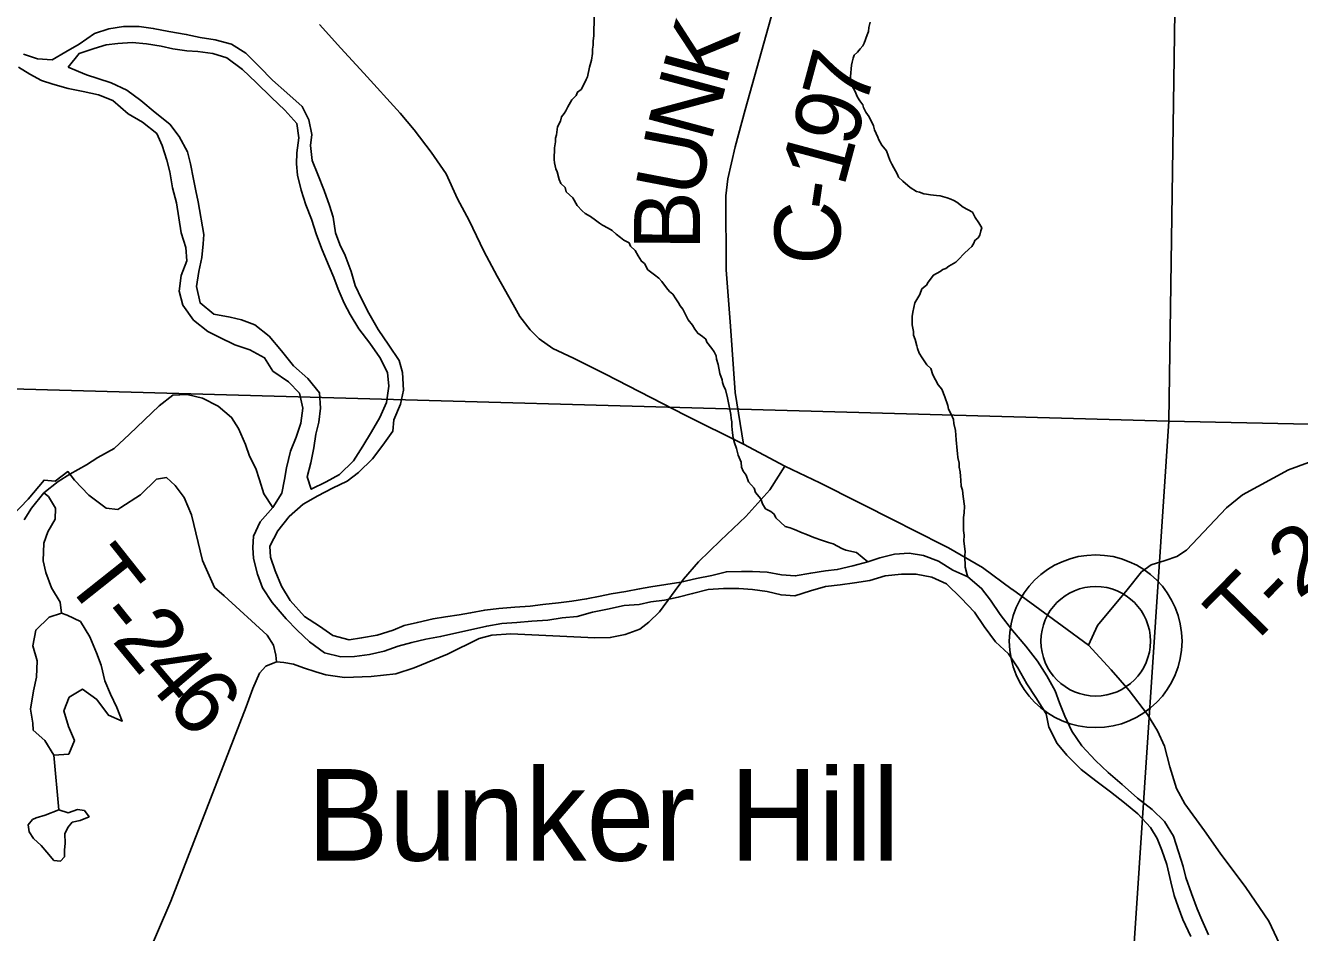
# Model space of a CAD drawing. Extents: x 1310247 to 1552180, y 377264 to 706493.
# Drawn here: x 1335657 to 1341451, y 522581 to 526706 of the extents above; entities that cross this region are included whole.
import ezdxf

# ---------------------------------------------------------------- set-up
doc = ezdxf.new("R2010")
doc.units = 0
for name, color, linetype in [('GM_X_County_Road', 7, 'Continuous'), ('GM_X_County_Road_Text', 7, 'Continuous'), ('GM_X_Major_River', 7, 'Continuous'), ('GM_X_Minor_River', 7, 'Continuous'), ('GM_X_Section', 7, 'Continuous'), ('GM_X_Township_Road', 7, 'Continuous'), ('GM_X_Township_Road_Text', 7, 'Continuous'), ('GM_X_Township_ROW', 7, 'Continuous'), ('GM_X_Unincorporated', 7, 'Continuous'), ('GM_X_Unincorporated_Location', 7, 'Continuous'), ('GM_X_Unincorporated_Text', 7, 'Continuous')]:
    doc.layers.add(name, color=color, linetype=linetype)

msp = doc.modelspace()

# ---------------------------------------------------------------- linework, layer by layer
at = {"layer": 'GM_X_County_Road'}
for points in [[(1338922.6, 524801.8), (1338885.2, 525037.1), (1338863.8, 525338.2), (1338844.3, 525593.9), (1338841.8, 525931.2), (1338851.3, 526008.5), (1338885.2, 526153.7), (1338930, 526321.9), (1339110.4, 526967.6), (1339179.6, 527145.4), (1339277.3, 527386.9), (1339491.7, 527911.9), (1339688.4, 528342), (1339745.4, 528428.8), (1339830.9, 528540), (1339992.3, 528717.7), (1340111.7, 528883.3), (1340269, 529142.4)], [(1336993.5, 526710.3), (1337091.2, 526603.4), (1337195.5, 526489.4), (1337360.9, 526306.9), (1337425.2, 526231.9), (1337502.8, 526130.1), (1337569.6, 526031), (1337622.5, 525916.9), (1337675.4, 525819.3), (1337741.7, 525680), (1337802.3, 525565.9), (1337875.3, 525436.9), (1337905.1, 525382), (1337951.9, 525322.3), (1337992.5, 525281.2), (1338055.2, 525237), (1338148.7, 525192.8), (1338294.1, 525120.4), (1338656.4, 524933.9), (1338922.6, 524801.8)], [(1338922.6, 524801.8), (1339110.6, 524701.8), (1339269.1, 524625.5), (1339621.6, 524448.6), (1339686.5, 524415.7)], [(1336196.5, 522440.7), (1336317.5, 522722.9), (1336660.1, 523607.4), (1336691, 523690.3), (1336721.3, 523759.4), (1336750.2, 523791.6), (1336798.9, 523811.9), (1336831.8, 523809.3), (1336876.5, 523800.8), (1336921.9, 523785), (1336977.8, 523765.9), (1337022.5, 523752.8), (1337107.3, 523740.9), (1337229.6, 523744.2), (1337342.1, 523756.7), (1337424.3, 523785), (1337576.2, 523846.8), (1337720.3, 523917.8), (1337778.1, 523932.3), (1337863.6, 523938.9), (1338245.7, 523921.1), (1338316.1, 523921.8), (1338384.5, 523936.3), (1338450.3, 523960.6), (1338492.4, 523992.8), (1338541, 524039.5), (1338594.3, 524113.2), (1338650.2, 524188.2), (1338718, 524266.4), (1338817.2, 524363.1), (1338933, 524472.2), (1339042.2, 524593.3), (1339110.6, 524701.8)], [(1339686.5, 524415.7), (1339854.4, 524330.8), (1340008.9, 524240.7), (1340144.8, 524140.4)], [(1340144.8, 524140.4), (1340145.1, 524140.1), (1340371.3, 523975.7), (1340491, 523887.6), (1340594.9, 523774.5), (1340675.8, 523681.7), (1340760, 523571.9), (1340805.4, 523497.6), (1340836.3, 523427.9), (1340860.8, 523333.8), (1340891.5, 523235.2), (1340929.7, 523165.5), (1341018.4, 523042.5), (1341089.5, 522941.9), (1341206.5, 522785.3), (1341311.8, 522632.1), (1341372.3, 522502.6)]]:
    msp.add_lwpolyline(points, dxfattribs=at)
at = {"layer": 'GM_X_Major_River'}
for points in [[(1336856, 524472.5), (1336919.4, 524529.4), (1336986.4, 524566.1), (1337053.3, 524600.9), (1337120.2, 524633.6), (1337171.2, 524672.7), (1337234.7, 524735.6), (1337282.2, 524796.8), (1337327.6, 524860.1), (1337332.7, 524912.2), (1337362.3, 524983.8), (1337375.7, 525047.7), (1337371.4, 525128.1), (1337356.5, 525182.5), (1337309.8, 525251.7), (1337261.1, 525322.9), (1337218.5, 525398), (1337185.8, 525462.9), (1337157, 525523.7), (1337138.2, 525586.3), (1337111.6, 525659), (1337086.6, 525709.7), (1337067.7, 525762.3), (1337057.1, 525834.7), (1337040.2, 525887.2), (1337015.5, 525956), (1336987, 526028.8), (1336960.2, 526091.5), (1336953.6, 526159.9), (1336958.7, 526209.9), (1336946, 526276.4), (1336915.2, 526337.3), (1336846.2, 526398.9), (1336781.2, 526456.4), (1336720.4, 526519.8), (1336659.4, 526579.3), (1336594.1, 526620.7), (1336520.2, 526640.3), (1336452.3, 526651.7), (1336388.3, 526665.1), (1336308.4, 526678.8), (1336238.4, 526692.2), (1336174.4, 526701.6), (1336102.2, 526701), (1336035.7, 526690.4), (1335971.1, 526669.6), (1335901.9, 526620.9), (1335840.9, 526586), (1335778, 526549.2), (1335711.9, 526554.5), (1335648.1, 526575.9)], [(1336464.7, 525712.4), (1336459.4, 525650.3), (1336446, 525586.4), (1336434.5, 525518.4), (1336451, 525443.8), (1336514.2, 525392.4), (1336588.1, 525378.8), (1336640.1, 525367.7), (1336699.8, 525344.4), (1336764.9, 525292.9), (1336821.7, 525225.6), (1336876.4, 525158.2), (1336941.4, 525100.7), (1336994.2, 525035.4), (1336998.8, 524965.1), (1336991.4, 524901.1), (1336978.3, 524847.2), (1336968.9, 524785.2), (1336955.5, 524717.2), (1336938.1, 524653.4), (1336956.9, 524596.8), (1337023.8, 524629.6), (1337084.8, 524664.4), (1337148.2, 524725.3), (1337191.8, 524792.7), (1337231.3, 524858.1), (1337268.8, 524923.5), (1337298.3, 524991.1), (1337309.9, 525065.1), (1337303.1, 525127.4), (1337268.5, 525196.4), (1337223.7, 525261.5), (1337172.9, 525326.7), (1337134.1, 525391.7), (1337107.1, 525442.4), (1337078.4, 525507.2), (1337059.4, 525559.8), (1337038.4, 525610.4), (1337005.9, 525685.3), (1336981.2, 525754), (1336958.6, 525824.7), (1336931.9, 525889.4), (1336911.2, 525956.1), (1336894.6, 526024.7), (1336889.7, 526076.9), (1336890.7, 526127.1), (1336900.2, 526195.1), (1336891.5, 526259.5), (1336836.6, 526320.8), (1336775.6, 526378.2), (1336706.8, 526445.9), (1336643.8, 526505.3), (1336572.7, 526559), (1336508.9, 526578.3), (1336440.9, 526587.8), (1336390.8, 526590.8), (1336326.8, 526600.1), (1336274.8, 526611.2), (1336206.9, 526622.6), (1336142.8, 526628), (1336076.5, 526623.3), (1336024.2, 526618.3), (1335969.7, 526601.4), (1335901, 526578.7), (1335851.5, 526515.5)], [(1335624.8, 526516.2), (1335676.3, 526485), (1335729.9, 526455.8), (1335781.7, 526438.7), (1335851.5, 526419.2), (1335919.4, 526405.8), (1335989.3, 526390.3), (1336055, 526364.9), (1336123.9, 526303.3), (1336189.4, 526265.8), (1336254.5, 526214.3), (1336279.4, 526159.6), (1336300.1, 526093), (1336313.1, 526040.6), (1336325.6, 525968.1), (1336344.2, 525899.5), (1336365.4, 525762.6), (1336386.1, 525696), (1336390.9, 525635.7), (1336365.4, 525568), (1336355.9, 525497.9), (1336372.6, 525433.4), (1336421.3, 525366.2), (1336486.5, 525314.7), (1336538.1, 525287.5), (1336609.6, 525254), (1336677.3, 525230.5), (1336744.8, 525195), (1336781.6, 525134.1), (1336852.8, 525084.5), (1336903.9, 525033.3), (1336918.5, 524964.8), (1336909.1, 524896.8), (1336887.7, 524833), (1336862.3, 524769.3), (1336844.6, 524693.4), (1336835.5, 524641.4), (1336822.2, 524579.5), (1336782.7, 524514.1), (1336725.1, 524449.1), (1336693.6, 524383.5), (1336690.5, 524331.4), (1336693.5, 524281.2), (1336712.1, 524210.6), (1336734.8, 524148), (1336779.6, 524080.8), (1336842.2, 524007.3), (1336893.3, 523956.1), (1336948.4, 523902.9), (1337017.6, 523853.3), (1337091.4, 523833.7), (1337153.7, 523836.5), (1337222.1, 523845.1)], [(1335851.5, 526515.5), (1335935.1, 526481.7)], [(1335935.1, 526481.7), (1335986.9, 526464.6), (1336046.7, 526445.3), (1336118.2, 526411.8), (1336181.4, 526364.3), (1336246.5, 526310.8), (1336313.6, 526257.3), (1336356.5, 526200.2), (1336393.2, 526131.2), (1336408.1, 526076.7), (1336420.7, 526006.2), (1336431.6, 525953.9), (1336442.6, 525903.5), (1336467.6, 525754.5), (1336464.7, 525712.4)], [(1341037.5, 522569.4), (1341006.8, 522638.3), (1340985.8, 522688.8), (1340959.2, 522757.6), (1340934.6, 522830.3), (1340921.7, 522880.7), (1340901, 522947.4), (1340878.4, 523018), (1340837.7, 523085.1), (1340780.7, 523140.4), (1340713.5, 523191.9), (1340644.6, 523253.5), (1340581.5, 523309), (1340522.5, 523362.4), (1340461.7, 523429.8), (1340414.9, 523497), (1340384.3, 523563.8), (1340359.4, 523624.5), (1340340.5, 523679), (1340301.8, 523748), (1340259.1, 523815.1), (1340206.3, 523882.4), (1340145.7, 523953.9), (1340089, 524027.2), (1340046.2, 524092.3), (1340005.2, 524145.3), (1339942.1, 524198.8), (1339874.5, 524228.2), (1339809.2, 524269.7), (1339741.5, 524295.2), (1339675.5, 524306.5), (1339609.2, 524301.9), (1339542.7, 524285.2), (1339488.1, 524266.2), (1339419.5, 524247.6), (1339348.9, 524230.9), (1339294.6, 524226), (1339228.2, 524215.3), (1339157.7, 524202.7), (1339095.6, 524208), (1339029.7, 524219.4), (1338963.5, 524222.8), (1338913.3, 524221.8), (1338845.1, 524221.2), (1338778.5, 524204.5), (1338708, 524189.9), (1338637.4, 524173.3), (1338569, 524162.6), (1338500.6, 524152), (1338450.2, 524143), (1338387.8, 524132.2), (1338321.3, 524121.5), (1338271, 524110.5), (1338208.5, 524097.8), (1338142.1, 524087.1), (1338081.7, 524080.3), (1338009.3, 524071.7), (1337953, 524064.9), (1337882.7, 524060.3), (1337810.3, 524053.8), (1337746, 524047), (1337681.5, 524034.3), (1337629.1, 524025.4), (1337566.7, 524016.6), (1337510.4, 524007.7), (1337439.8, 523991.1), (1337379.3, 523976.3), (1337328.7, 523955.3), (1337256, 523932.7), (1337185.5, 523920.1), (1337129.1, 523911.2), (1337055.3, 523930.8), (1336994, 523974.2), (1336926.7, 524017.7), (1336860.1, 524091.2), (1336821.3, 524156.2), (1336792.6, 524225), (1336771.9, 524287.6), (1336768.9, 524337.9), (1336804.5, 524407.4), (1336856, 524472.5)], [(1337222.1, 523845.1), (1337288.6, 523859.8), (1337351.3, 523882.6), (1337413.8, 523899.4), (1337478.3, 523914.1), (1337544.8, 523926.8), (1337754.5, 523974.6), (1337822.9, 523985.3), (1337891.2, 523989.9), (1337959.6, 523996.5), (1338031.9, 524001.1), (1338098.3, 524011.7), (1338166.7, 524018.4), (1338235.3, 524037), (1338303.8, 524051.7), (1338380.4, 524068.2), (1338448.7, 524072.8), (1338501.1, 524083.8), (1338563.5, 524092.5), (1338626, 524105.3), (1338690.5, 524122), (1338761.2, 524140.6), (1338831.5, 524145.2), (1338901.7, 524145.8), (1338963.8, 524140.5), (1339029.8, 524131.1), (1339093.7, 524115.8), (1339155.8, 524112.5), (1339226.5, 524135.1), (1339295.1, 524153.8), (1339361.5, 524162.5), (1339427.9, 524171.1), (1339496.4, 524181.8), (1339567, 524202.4), (1339641.4, 524210.9), (1339707.6, 524209.6), (1339779.6, 524196.1), (1339845.2, 524166.6), (1339912, 524101.1), (1339972.9, 524037.6), (1340017.6, 523972.5), (1340068.4, 523903.3), (1340127.4, 523847.9), (1340170.2, 523784.8), (1340210.8, 523711.8), (1340251.6, 523648.8), (1340298.2, 523575.6), (1340311, 523515.1), (1340349.5, 523440.1), (1340392.6, 523387.1), (1340457.4, 523321.5), (1340524.5, 523270), (1340591.7, 523220.5), (1340654.9, 523171.1), (1340716, 523119.7), (1340772.9, 523058.3), (1340803.9, 523007.5), (1340824.9, 522954.9), (1340847.6, 522890.3), (1340866, 522811.7), (1340880.8, 522749.2), (1340899.7, 522696.6), (1340920.6, 522640), (1340957.1, 522563.1)]]:
    msp.add_lwpolyline(points, dxfattribs=at)
at = {"layer": 'GM_X_Minor_River'}
for points in [[(1338077.2, 526244.8), (1338089.8, 526270.5), (1338094.3, 526290.5), (1338106.7, 526306.2), (1338115, 526318.1), (1338123.4, 526335.9), (1338142.3, 526367.6), (1338160.8, 526387.2), (1338167.2, 526403), (1338183.5, 526414.7), (1338191.8, 526428.5), (1338206.6, 526460.3), (1338212.9, 526472.2), (1338222, 526516.1), (1338230.7, 526548), (1338235.4, 526577.9), (1338235.9, 526598), (1338238.3, 526616), (1338238.8, 526634), (1338241.4, 526660.1), (1338243.3, 526746.3)], [(1339418.6, 526426.2), (1339409.1, 526450.5), (1339409.7, 526474.5), (1339412.9, 526524.6), (1339417.2, 526538.6), (1339421.6, 526556.5), (1339426, 526570.4), (1339440.3, 526584.2), (1339452.7, 526599.9), (1339465.1, 526613.6), (1339471.4, 526625.5), (1339484.3, 526663.3), (1339490.7, 526679.2), (1339493.1, 526697.2), (1339497.7, 526721.2)], [(1339942.1, 524198.8), (1339939.8, 524207.3), (1339930.4, 524242.6), (1339929.6, 524294.8), (1339930, 524312.8), (1339925.1, 524361.1), (1339925.7, 524387.2), (1339922.2, 524409.3), (1339923.5, 524467.5), (1339926, 524489.5), (1339926.7, 524519.5), (1339921.7, 524563.8), (1339918.4, 524592), (1339912.8, 524610.2), (1339911.4, 524638.3), (1339909.8, 524656.4), (1339908.3, 524676.5), (1339902.7, 524696.7), (1339903.1, 524714.7), (1339897.7, 524740.9), (1339896.1, 524759), (1339894.4, 524773.1), (1339889.5, 524821.4), (1339886.5, 524863.6), (1339879.2, 524895.9), (1339877.6, 524914), (1339866.1, 524938.3), (1339854.6, 524960.7), (1339851, 524976.8), (1339837.9, 525017.3), (1339824.6, 525051.7), (1339807, 525072.2), (1339783.9, 525116.9), (1339774.5, 525145.2), (1339756.9, 525161.8), (1339735.5, 525194.4), (1339721.9, 525214.8), (1339714.4, 525237), (1339710.7, 525249.2), (1339703.3, 525277.4), (1339695.7, 525297.7), (1339696.1, 525313.7), (1339688.8, 525344), (1339689.7, 525382.1), (1339692.1, 525402.1), (1339701.1, 525444), (1339724.1, 525481.6), (1339732.7, 525507.4), (1339755.2, 525524.9), (1339761.6, 525538.8), (1339786.4, 525570.3), (1339816.9, 525587.6), (1339829.1, 525595.3), (1339843.3, 525601), (1339855.6, 525610.7), (1339888.2, 525630), (1339900.5, 525641.7), (1339925.2, 525669.2), (1339947.7, 525688.7), (1339960.1, 525700.4), (1339970.5, 525716.2), (1339974.8, 525728.2), (1339989.1, 525739.8), (1339997.4, 525751.7), (1340001.9, 525771.6), (1340006.2, 525785.6), (1339992.7, 525808), (1339975.2, 525832.5), (1339963.7, 525856.8), (1339922, 525879.9), (1339892.5, 525902.8), (1339878.5, 525909.1), (1339864.6, 525915.5), (1339848.7, 525921.9), (1339816.8, 525930.7), (1339800.8, 525933.1), (1339772.7, 525935.8), (1339754.7, 525938.3), (1339742.7, 525940.6), (1339722.8, 525947.1), (1339708.9, 525951.4), (1339681.1, 525968.2), (1339647.7, 525997.1), (1339628, 526015.7), (1339622.3, 526027.8), (1339597.2, 526074.6), (1339587.6, 526092.9), (1339572.5, 526135.4), (1339551.1, 526162), (1339537.6, 526186.4), (1339533.8, 526198.6), (1339518.5, 526231.1), (1339512.9, 526249.2), (1339493.8, 526289.9), (1339478.2, 526312.3), (1339468.7, 526332.6), (1339464.9, 526344.8), (1339451.3, 526363.2), (1339441.6, 526379.4), (1339428.2, 526407.9), (1339418.6, 526426.2)], [(1339488.1, 524266.2), (1339435.9, 524309), (1339388, 524320.2), (1339370.1, 524326.7), (1339330.4, 524347.8), (1339308.5, 524354.3), (1339272.6, 524367.2), (1339246.7, 524375.9), (1339234.8, 524380.2), (1339212.9, 524388.8), (1339181.1, 524401.6), (1339161.2, 524410.2), (1339149.2, 524414.4), (1339135.3, 524420.8), (1339111.4, 524427.4), (1339070.1, 524466.6), (1339062.5, 524482.8), (1339046.7, 524495.2), (1339022.9, 524507.9), (1339009.4, 524530.3), (1339001.8, 524552.5), (1338976.4, 524581.3), (1338970.9, 524601.4), (1338945.4, 524630.2), (1338934.1, 524660.5), (1338920.4, 524678.9), (1338912.8, 524697.2), (1338911.3, 524719.3), (1338898, 524751.7), (1338890.7, 524782), (1338881.3, 524808.3), (1338875.8, 524830.5), (1338872.3, 524852.7), (1338868.9, 524882.8), (1338869.4, 524902.9), (1338865.8, 524919), (1338864.2, 524937.1), (1338860.7, 524959.3), (1338855.2, 524981.5), (1338849.8, 525011.7), (1338840.7, 525050.1), (1338833, 525064.3), (1338827.4, 525082.5), (1338825.6, 525094.6), (1338814.3, 525122.9), (1338807.2, 525163.3), (1338799.7, 525187.5), (1338798, 525203.6), (1338788.4, 525221.9), (1338778.7, 525236.2), (1338755.3, 525264.8), (1338751.6, 525279), (1338735.8, 525291.4), (1338714.1, 525306), (1338700.4, 525324.4), (1338690.8, 525342.7), (1338671.3, 525367.3), (1338656, 525397.7), (1338646.3, 525416), (1338634.6, 525430.4), (1338626.9, 525444.6), (1338615.3, 525462.9), (1338601.7, 525483.3), (1338585.9, 525495.8), (1338572.3, 525512.2), (1338550.8, 525540.8), (1338537.2, 525557.2), (1338517.4, 525571.7), (1338487.8, 525594.5), (1338472.4, 525623), (1338458.6, 525633.4), (1338443.1, 525657.8), (1338429.6, 525682.2), (1338408, 525702.8), (1338402.3, 525717), (1338378.5, 525729.7), (1338362.7, 525742.1), (1338343, 525756.6), (1338325.3, 525773.1), (1338307.5, 525783.6), (1338281.7, 525798.3), (1338267.8, 525806.6), (1338250.1, 525821.1), (1338226.4, 525837.8), (1338202.6, 525850.4), (1338188.8, 525862.8), (1338165.3, 525887.4), (1338146, 525922), (1338116.5, 525948.8), (1338111, 525969), (1338091.3, 525987.6), (1338083.7, 526005.8), (1338074.4, 526040.2), (1338068.8, 526054.4), (1338063.3, 526080.6), (1338061.7, 526096.7), (1338062.9, 526148.8), (1338067.6, 526176.8), (1338067.9, 526192.8), (1338072.3, 526208.8), (1338077.2, 526244.8)], [(1336782.7, 524514.1), (1336741.8, 524575.2), (1336721.1, 524639.8), (1336704.1, 524690.3), (1336675.2, 524747), (1336658.2, 524799.6), (1336625.7, 524872.4), (1336594.6, 524923.2), (1336533.5, 524974.7), (1336462, 525010.2), (1336392.2, 525027.7), (1336327.9, 525025), (1336264.7, 524976.1), (1336129.5, 524846.5), (1336060, 524781.7), (1335986.9, 524741.1), (1335934, 524708), (1335858.9, 524665.5), (1335806, 524632.4), (1335740.7, 524579.6), (1335685.1, 524510.5), (1335651.9, 524457)], [(1335740.7, 524579.6), (1335762.4, 524563.1), (1335793.4, 524510.3), (1335792.4, 524460.2), (1335759.1, 524402.7), (1335739.9, 524350.9), (1335738.2, 524270.7), (1335749.2, 524218.3), (1335775.8, 524147.5), (1335814.5, 524082.5)], [(1335814.5, 524082.5), (1335821.5, 524032.3)], [(1335692, 523501.3), (1335690.6, 523533.4), (1335679.9, 523595.8), (1335693.7, 523679.8), (1335707.1, 523741.7), (1335710.6, 523815.9), (1335690, 523884.5), (1335703.5, 523956.4), (1335765, 524015.4)], [(1335821.5, 524032.3), (1335847.4, 524023.7), (1335907, 523994.4), (1335949.7, 523925.3), (1335980.2, 523852.5), (1336001.1, 523795.9), (1336017.7, 523725.3), (1336044.5, 523664.6), (1336073.3, 523603.8), (1336096.1, 523541.2), (1336034.5, 523568.5), (1335981.8, 523639.8), (1335916.6, 523687.3), (1335855.6, 523650.4), (1335832.3, 523588.7), (1335852.8, 523518), (1335879.6, 523453.3), (1335854.2, 523391.6), (1335785.9, 523387), (1335745.2, 523454), (1335692, 523501.3)], [(1335765, 524015.4), (1335821.5, 524032.3)], [(1335785.9, 523387), (1335808.7, 523137.8)], [(1335785.8, 522907.6), (1335754.5, 522946.3), (1335729.1, 522976.9), (1335693.6, 523007.8), (1335674.2, 523038.2), (1335668.9, 523070.5), (1335689.4, 523094.1), (1335705.6, 523101.8), (1335746.1, 523115), (1335808.7, 523137.8)], [(1335808.7, 523137.8), (1335850.6, 523124.9), (1335893, 523140.1), (1335925.1, 523135.4), (1335946.5, 523106.9), (1335906, 523089.7), (1335869.8, 523082.4), (1335849.2, 523058.7), (1335836.5, 523028.9), (1335837.7, 522986.8), (1335835, 522954.7), (1335834.3, 522924.6), (1335815.9, 522905), (1335785.8, 522907.6)]]:
    msp.add_lwpolyline(points, dxfattribs=at)
at = {"layer": 'GM_X_Section'}
for points in [[(1335265.1, 530472), (1340935.4, 530282.5), (1340857.1, 524905.5), (1335106, 525066.9)], [(1340935.4, 530282.5), (1346268, 530109.2), (1346105.1, 524794.3), (1340857.1, 524905.5)], [(1335106, 525066.9), (1340857.1, 524905.5), (1340514, 519745), (1334956.2, 519873.7)], [(1340857.1, 524905.5), (1346105.1, 524794.3), (1345981.1, 519592.5), (1340514, 519745)]]:
    msp.add_lwpolyline(points, close=True, dxfattribs=at)
at = {"layer": 'GM_X_Township_Road'}
for points in [[(1340491, 523887.6), (1340531.7, 523976.7), (1340667.5, 524138.7), (1340733.1, 524221.3), (1340776.3, 524252.9), (1340840.3, 524272.2), (1340893.5, 524290.7), (1340936.7, 524319.2), (1341119.5, 524511.3), (1341191.3, 524571.5), (1341401.1, 524685.6), (1341492.1, 524718), (1341634.8, 524745), (1342043.7, 524844.6), (1342131.6, 524851.5), (1342785.8, 524833.8), (1343487.8, 524819.1), (1344313.2, 524800.6), (1345154, 524780.5), (1345470.2, 524806.8), (1345656.9, 524819.9), (1345910.7, 524842.2), (1346051.7, 524851.1)], [(1336798.9, 523811.9), (1336795.6, 523841.5), (1336785.1, 523887.6), (1336755.5, 523932.3), (1336560.2, 524111.8), (1336516.7, 524149.3), (1336462.8, 524272.3), (1336412.2, 524479.5), (1336379.3, 524559.7), (1336337.2, 524613), (1336298.4, 524649.8), (1336253.7, 524641.9), (1336180, 524570.9), (1336090.5, 524513.9)]]:
    msp.add_lwpolyline(points, dxfattribs=at)
at = {"layer": 'GM_X_Township_ROW'}
msp.add_lwpolyline([(1336090.5, 524513.9), (1336076.8, 524505.2), (1336024.8, 524510.4), (1335944.6, 524570.2), (1335879.5, 524638.6), (1335849.9, 524676.8), (1335791.5, 524632.8), (1335741.5, 524638.6), (1335669.9, 524550.9), (1335596.8, 524475.2)], dxfattribs=at)
at = {"layer": 'GM_X_Unincorporated'}
for radius in [392.8, 249]:
    msp.add_circle((1340524.1, 523905.2), radius, dxfattribs=at)
at = {"layer": 'GM_X_Unincorporated_Location'}
msp.add_line((1340524.1, 523905.2), (1340524.1, 523905.2), dxfattribs=at)

# ---------------------------------------------------------------- texts
at = {"layer": 'GM_X_County_Road_Text'}
for s, rotation, p in [('K', 74.87302, (1338841, 526424)), ('7', 74.83347, (1339474.8, 526322.5)), ('N', 74.93221, (1338772.4, 526169.1)), ('9', 74.85429, (1339426.5, 526144.1)), ('U', 79.16372, (1338724.1, 525915.5)), ('1', 74.96909, (1339378.7, 525965.8)), ('-', 81.71781, (1339362.8, 525853)), ('B', 89.66336, (1338724, 525683.6)), ('C', 89.93364, (1339363.3, 525618))]:
    msp.add_text(s, height=300, rotation=rotation, dxfattribs=at).set_placement(p)
at = {"layer": 'GM_X_Township_Road_Text'}
for s, rotation, p in [('2', 33.78821, (1341442.4, 524095.2)), ('T', 308.45065, (1335824.9, 524185.8)), ('T', 45.43486, (1341210.7, 523857.9)), ('-', 45.34361, (1341368.1, 524017.7)), ('-', 308.82936, (1335965.8, 524008.3)), ('2', 309.54639, (1336045.6, 523909.2)), ('4', 310.37609, (1336166.3, 523763.1)), ('6', 310.88185, (1336287.9, 523620.1))]:
    msp.add_text(s, height=300, rotation=rotation, dxfattribs=at).set_placement(p)
at = {"layer": 'GM_X_Unincorporated_Text'}
msp.add_text('Bunker Hill', height=417, rotation=0.00001, dxfattribs=at).set_placement((1336936.9, 522907.4))

doc.saveas('drawing.dxf')
